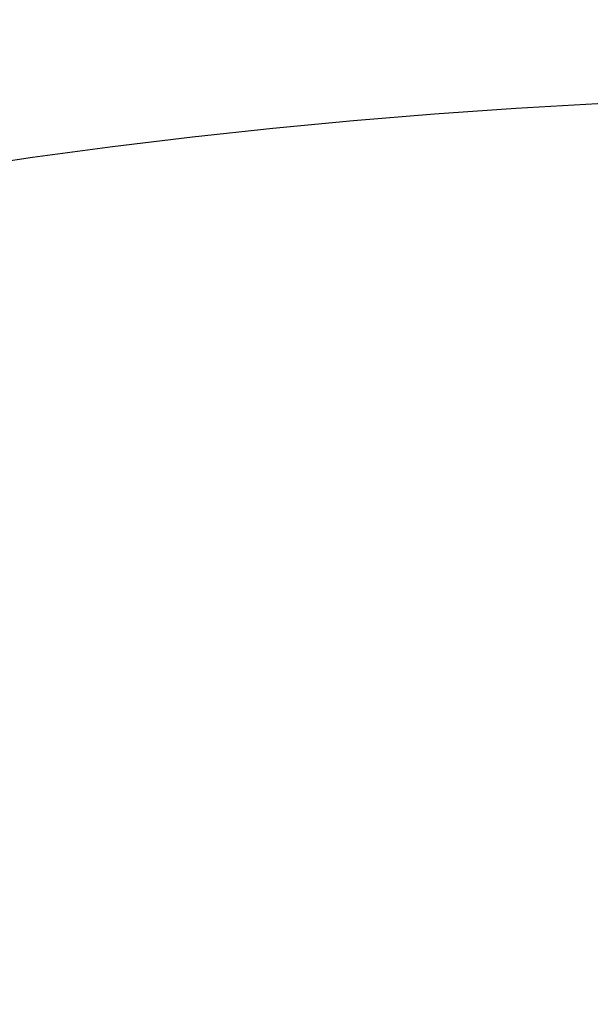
# Model space of a CAD drawing. Header units: millimetres. Extents: x 0 to 297, y 0 to 210.
# Tile 353 of 455: x 240.757 to 241.181, y 158.607 to 159.338. Entities that reach past the tile are written whole.
import ezdxf

# ---------------------------------------------------------------- set-up
doc = ezdxf.new("R2010")
doc.units = ezdxf.units.MM
doc.header["$LTSCALE"] = 16.335
doc.layers.get('0').update_dxf_attribs({"linetype": 'CONTINUOUS'})
doc.layers.add('AXES_REF', color=7, linetype='CONTINUOUS')

msp = doc.modelspace()

# ---------------------------------------------------------------- linework, layer by layer
at = {"color": 7, "linetype": 'Continuous'}
for radius in [7.75666, 7.756, 7.70633]:
    msp.add_circle((241.43024, 154.5393), radius, dxfattribs=at)
msp.add_arc((241.43024, 154.5393), 7.68, 278.277129, 261.722871, dxfattribs=at)
at = {"layer": 'AXES_REF', "color": 9, "linetype": 'Continuous'}
msp.add_circle((241.43024, 154.5393), 4.74286, dxfattribs=at)
msp.add_arc((241.43024, 154.5393), 7.07561, 94.411812, 85.588188, dxfattribs=at)

doc.saveas('drawing.dxf')
